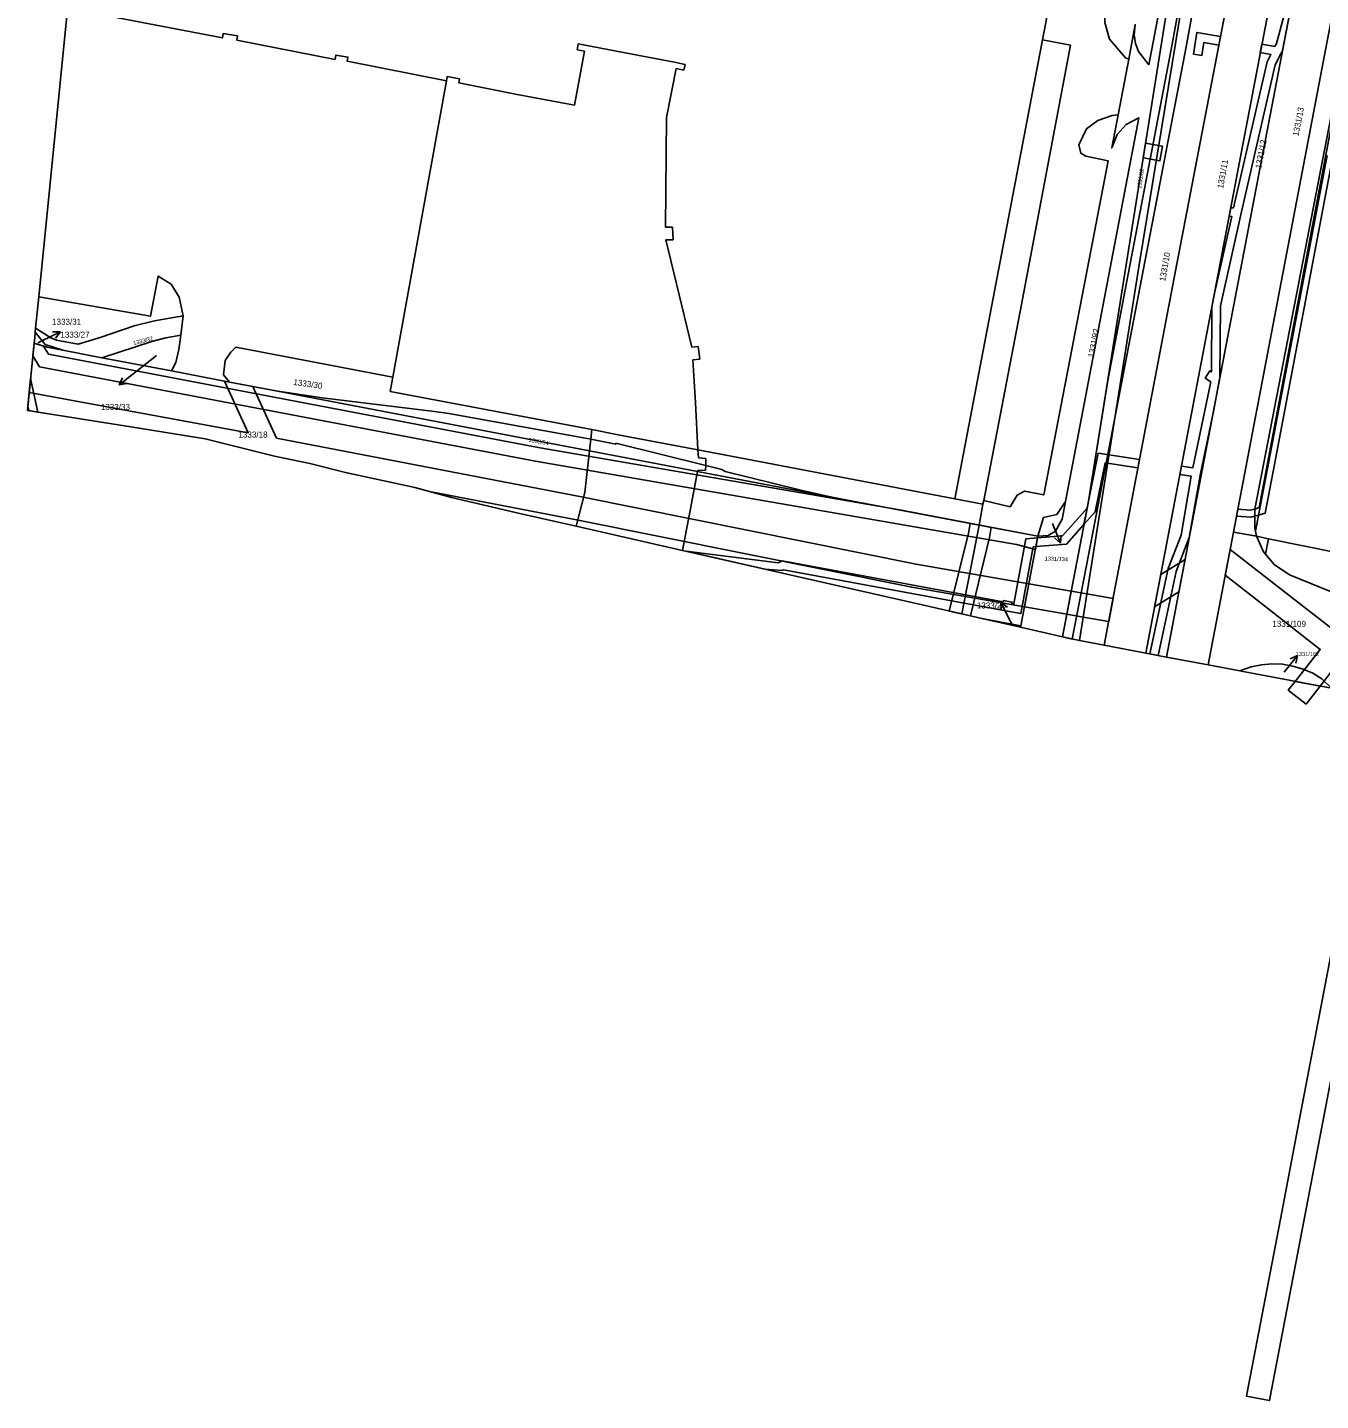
# Model space of a CAD drawing. Extents: x -601602 to -600882, y -1162594 to -1161950.
# Drawn here: x -601501.7 to -601319.6, y -1162594.5 to -1162401 of the extents above; entities that cross this region are included whole.
import ezdxf

# ---------------------------------------------------------------- set-up
doc = ezdxf.new("R2010")
doc.units = 0
for name, color, linetype in [('KN_Hranice parcel', 7, 'Continuous'), ('KN_Parcelní čísla', 7, 'Continuous'), ('KN_Pop  PČ popisy', 7, 'Continuous'), ('KN_Vnitřní kresba', 7, 'Continuous'), ('KN_Věcná břemena k části', 7, 'Continuous')]:
    doc.layers.add(name, color=color, linetype=linetype)

# ---------------------------------------------------------------- blocks, each defined once
blk = doc.blocks.new('1029_24')
at = {"layer": 'KN_Pop  PČ popisy'}
for p, q in [((0, 0), (-1.36, 2.67)), ((-1.36, 2.67), (-0.46, 2.01)), ((-1.36, 2.67), (-1.35, 1.55))]:
    blk.add_line(p, q, dxfattribs=at)
blk = doc.blocks.new('1029_26')
at = {"layer": 'KN_Pop  PČ popisy'}
for p, q in [((0, 0), (2.7, 1.32)), ((2.7, 1.32), (1.58, 1.33)), ((2.7, 1.32), (2.02, 0.43))]:
    blk.add_line(p, q, dxfattribs=at)
blk = doc.blocks.new('1029_58')
at = {"layer": 'KN_Pop  PČ popisy'}
for p, q in [((0, 0), (-2.36, -1.85)), ((-2.36, -1.85), (-1.88, -0.84)), ((-2.36, -1.85), (-1.27, -1.63))]:
    blk.add_line(p, q, dxfattribs=at)
blk = doc.blocks.new('1029_60')
at = {"layer": 'KN_Pop  PČ popisy'}
for p, q in [((0, 0), (1.12, -2.78)), ((1.12, -2.78), (1.21, -1.67)), ((1.12, -2.78), (0.28, -2.04))]:
    blk.add_line(p, q, dxfattribs=at)
blk = doc.blocks.new('1029_91')
at = {"layer": 'KN_Pop  PČ popisy'}
for p, q in [((0, 0), (1.89, 2.33)), ((1.89, 2.33), (0.87, 1.87)), ((1.89, 2.33), (1.65, 1.24))]:
    blk.add_line(p, q, dxfattribs=at)

msp = doc.modelspace()

# ---------------------------------------------------------------- linework, layer by layer
at = {"layer": 'KN_Hranice parcel'}
for p, q in [((-601346.6, -1162405.5), (-601348.09, -1162413.34)), ((-601500.11, -1162438.95), (-601500.55, -1162443.39)), ((-601500.02, -1162438.05), (-601500.11, -1162438.95)), ((-601500.61, -1162443.97), (-601500.55, -1162443.39)), ((-601479.75, -1162441.65), (-601480.09, -1162444.39)), ((-601500.76, -1162445.49), (-601501.7, -1162454.97)), ((-601491.21, -1162447.55), (-601496.72, -1162446.5)), ((-601481.42, -1162449.42), (-601491.21, -1162447.55)), ((-601481.42, -1162449.42), (-601473.26, -1162450.98)), ((-601466.73, -1162452.23), (-601473.26, -1162450.98)), ((-601367.68, -1162471.13), (-601388.4, -1162467.18)), ((-601367.12, -1162468.2), (-601367.68, -1162471.13)), ((-601367.12, -1162468.2), (-601367.02, -1162467.69)), ((-601359.39, -1162472.71), (-601367.68, -1162471.13)), ((-601328.74, -1162471.98), (-601328.59, -1162472.7)), ((-601361.79, -1162485.32), (-601359.39, -1162472.71)), ((-601344.2, -1162489.18), (-601342.45, -1162480.03)), ((-601367.3, -1162484.29), (-601361.79, -1162485.32)), ((-601361.83, -1162485.53), (-601367.3, -1162484.29)), ((-601361.79, -1162485.32), (-601361.83, -1162485.53)), ((-601361.83, -1162485.53), (-601355.93, -1162486.87)), ((-601350.04, -1162488.07), (-601344.2, -1162489.18)), ((-601344.2, -1162489.18), (-601341.27, -1162489.73)), ((-601341.27, -1162489.73), (-601335.42, -1162490.84)), ((-601335.42, -1162490.84), (-601330.96, -1162491.68))]:
    msp.add_line(p, q, dxfattribs=at)
for points in [[(-601465.12, -1162315.27), (-601465.63, -1162318.09), (-601473.37, -1162316.64), (-601475.5, -1162327.99), (-601477.01, -1162336), (-601469.4, -1162337.63), (-601458.02, -1162339.83), (-601460.05, -1162351.97), (-601463.55, -1162370.41), (-601483.15, -1162366.71), (-601487.78, -1162390.96), (-601488.29, -1162390.86), (-601489.94, -1162399.45), (-601474.25, -1162402.48), (-601474.14, -1162401.89), (-601472.1, -1162402.2), (-601472.22, -1162402.79), (-601458.37, -1162405.51), (-601458.25, -1162404.92), (-601456.56, -1162405.18), (-601456.68, -1162405.77), (-601442.7, -1162408.53), (-601450.25, -1162450.3)], [(-601367.02, -1162467.69), (-601361.71, -1162440.07), (-601354.78, -1162403.52), (-601358.76, -1162402.75), (-601356.61, -1162391.67), (-601352.68, -1162392.37), (-601345.61, -1162352.5), (-601348.18, -1162352.04), (-601345.55, -1162338.03)], [(-601342.45, -1162480.03), (-601331.27, -1162421.43), (-601325.33, -1162390.2), (-601319.3, -1162358.55), (-601317.17, -1162347.42)], [(-601341.27, -1162489.73), (-601339.53, -1162480.59), (-601328.28, -1162421.68), (-601322.37, -1162390.85), (-601316.38, -1162359.28), (-601314.18, -1162347.94)], [(-601331.86, -1162472.11), (-601325.48, -1162438.88), (-601316.05, -1162389.38), (-601308.33, -1162348.97)], [(-601306.52, -1162355.67), (-601307.3, -1162357.51), (-601317.48, -1162410.31), (-601328.81, -1162468.87), (-601328.82, -1162471.63), (-601328.74, -1162471.98)], [(-601493.12, -1162365.16), (-601495.65, -1162394.15), (-601500.02, -1162438.05)], [(-601340.77, -1162374.15), (-601340.96, -1162375.15), (-601345.4, -1162374.23), (-601345.87, -1162376.6), (-601341.42, -1162377.52), (-601344.5, -1162393.69), (-601347.31, -1162393.13), (-601348.27, -1162393.25), (-601349.14, -1162394.09), (-601349.9, -1162397.8), (-601349.97, -1162398.34), (-601349.96, -1162400.31), (-601349.28, -1162402.65), (-601347.05, -1162405.28), (-601346.6, -1162405.5)], [(-601355.93, -1162486.87), (-601352.32, -1162468.05), (-601339.33, -1162386.71)], [(-601350.04, -1162488.07), (-601349.42, -1162484.81), (-601340.01, -1162435.29), (-601330.72, -1162386.88)], [(-601340.98, -1162391.72), (-601343.76, -1162406.27), (-601345.2, -1162404.42), (-601345.63, -1162403.27), (-601345.82, -1162402.05), (-601345.67, -1162400.61), (-601346.6, -1162405.5)], [(-601348.09, -1162413.34), (-601348.92, -1162413.44), (-601350.93, -1162414.14), (-601352.52, -1162415.3), (-601353.64, -1162417.55), (-601353.32, -1162418.73), (-601352.65, -1162419.13), (-601349.47, -1162419.81), (-601358.57, -1162466.88), (-601361.28, -1162466.36), (-601362.3, -1162466.93), (-601363.3, -1162468.55), (-601367.02, -1162467.69)], [(-601348.09, -1162413.34), (-601348.98, -1162417.99), (-601348.2, -1162416.08), (-601346.94, -1162414.71), (-601345.18, -1162413.74), (-601355.5, -1162467.81)], [(-601328.74, -1162471.98), (-601326.92, -1162462.43), (-601318.63, -1162419.05)], [(-601500.11, -1162438.95), (-601484.39, -1162441.71), (-601483.27, -1162436.04), (-601481.45, -1162437.19), (-601480.32, -1162439.02), (-601479.75, -1162441.65)], [(-601479.75, -1162441.65), (-601483.82, -1162442.37), (-601486.68, -1162443.06), (-601491.44, -1162444.71), (-601494.56, -1162445.66), (-601497.62, -1162445.09), (-601498.41, -1162444.75), (-601500.55, -1162443.39)], [(-601500.76, -1162445.49), (-601500.68, -1162444.7), (-601500.61, -1162443.97)], [(-601496.72, -1162446.5), (-601499.2, -1162445.67), (-601500.61, -1162443.97)], [(-601491.21, -1162447.55), (-601484.17, -1162445.25), (-601482.22, -1162444.76), (-601480.09, -1162444.39)], [(-601480.09, -1162444.39), (-601480.39, -1162446.41), (-601480.82, -1162448.2), (-601481.42, -1162449.42)], [(-601496.72, -1162446.5), (-601498.93, -1162446.08), (-601500.76, -1162445.49)], [(-601473.26, -1162450.98), (-601474.08, -1162449.96), (-601473.84, -1162447.96), (-601473.04, -1162446.77), (-601472.33, -1162446.05), (-601450.25, -1162450.3)], [(-601450.25, -1162450.3), (-601450.61, -1162452.31), (-601422.19, -1162457.66)], [(-601388.4, -1162467.18), (-601407.32, -1162463.57), (-601422.52, -1162460.66), (-601466.73, -1162452.23)], [(-601466.73, -1162452.23), (-601460.2, -1162453.2), (-601444.37, -1162455.12), (-601442.36, -1162455.42), (-601425.43, -1162458.44), (-601422.34, -1162459.04), (-601418.84, -1162459.73), (-601418.83, -1162459.6), (-601406.17, -1162462.72), (-601403.91, -1162463.28), (-601403.43, -1162463.6), (-601392.79, -1162466.23), (-601388.4, -1162467.18)], [(-601501.7, -1162454.97), (-601487.13, -1162457.28), (-601476.69, -1162458.96), (-601466.9, -1162461.43), (-601461.93, -1162462.47), (-601456.9, -1162463.71), (-601447.16, -1162465.82), (-601441.96, -1162467.24), (-601432.16, -1162469.53)], [(-601422.19, -1162457.66), (-601418.5, -1162458.41), (-601407.26, -1162460.54), (-601403.56, -1162461.21), (-601371.07, -1162467.44), (-601367.12, -1162468.2)], [(-601355.5, -1162467.81), (-601355.98, -1162470.31), (-601356.93, -1162471.99), (-601357.96, -1162472.59), (-601359.39, -1162472.71)], [(-601359.39, -1162472.71), (-601358.58, -1162470.07), (-601356.72, -1162469.65), (-601355.5, -1162467.81)], [(-601432.16, -1162469.53), (-601424.42, -1162471.29), (-601409.45, -1162474.7), (-601370.09, -1162483.65), (-601367.3, -1162484.29)], [(-601331.86, -1162472.11), (-601334.9, -1162488.09), (-601335.42, -1162490.84)], [(-601328.59, -1162472.7), (-601328.87, -1162472.63), (-601331.86, -1162472.11)], [(-601307.66, -1162476.86), (-601311.09, -1162476.19), (-601312.25, -1162476.01), (-601326.91, -1162473.09), (-601328.59, -1162472.7)], [(-601328.59, -1162472.7), (-601328.57, -1162472.78), (-601327.63, -1162474.89), (-601327.32, -1162475.25), (-601326.11, -1162476.7), (-601323.96, -1162478.16), (-601316.68, -1162481.1), (-601313.79, -1162482.57), (-601313.52, -1162482.77), (-601312.5, -1162483.53), (-601310.61, -1162484.94), (-601307.42, -1162488.52), (-601305.68, -1162491.48), (-601304.41, -1162494.7), (-601304.09, -1162495.72)], [(-601350.04, -1162488.07), (-601353.55, -1162487.41), (-601355.93, -1162486.87)], [(-601330.96, -1162491.68), (-601329.36, -1162491.11), (-601327.91, -1162490.8), (-601326.42, -1162490.67), (-601324.92, -1162490.72), (-601323.46, -1162490.99), (-601322.03, -1162491.43), (-601320.66, -1162492.01), (-601319.4, -1162492.81), (-601318.02, -1162494.12)], [(-601330.96, -1162491.68), (-601330.49, -1162491.77), (-601318.02, -1162494.12)]]:
    msp.add_lwpolyline(points, dxfattribs=at)
at = {"layer": 'KN_Pop  PČ popisy'}
for p, q in [((-601500.21, -1162445.46), (-601499.75, -1162445.23)), ((-601483.52, -1162447.23), (-601486.42, -1162449.53)), ((-601362.96, -1162485.22), (-601363.23, -1162484.7))]:
    msp.add_line(p, q, dxfattribs=at)
at = {"layer": 'KN_Vnitřní kresba'}
for p, q in [((-601345.13, -1162434.46), (-601330.48, -1162345.09)), ((-601358.76, -1162402.75), (-601371.07, -1162467.44)), ((-601423.26, -1162404.35), (-601424.64, -1162411.97)), ((-601424.13, -1162403.34), (-601424.29, -1162404.16)), ((-601424.29, -1162404.16), (-601423.26, -1162404.35)), ((-601415.56, -1162404.95), (-601424.13, -1162403.34)), ((-601410.55, -1162405.93), (-601415.56, -1162404.95)), ((-601409.08, -1162406.22), (-601410.55, -1162405.93)), ((-601409.24, -1162407.03), (-601409.08, -1162406.22)), ((-601442.58, -1162407.94), (-601442.7, -1162408.53)), ((-601440.83, -1162408.24), (-601442.58, -1162407.94)), ((-601440.95, -1162408.83), (-601440.83, -1162408.24)), ((-601411.71, -1162413.68), (-601410.32, -1162406.81)), ((-601410.32, -1162406.81), (-601409.24, -1162407.03)), ((-601432.73, -1162410.45), (-601440.95, -1162408.83)), ((-601424.64, -1162411.97), (-601432.73, -1162410.45)), ((-601411.86, -1162429.14), (-601411.71, -1162413.68)), ((-601410.85, -1162429.15), (-601411.86, -1162429.14)), ((-601410.77, -1162430.96), (-601410.85, -1162429.15)), ((-601409.56, -1162440.26), (-601411.78, -1162430.95)), ((-601411.78, -1162430.95), (-601410.77, -1162430.96)), ((-601345.13, -1162434.46), (-601353.55, -1162487.41)), ((-601408.15, -1162446.08), (-601409.56, -1162440.26)), ((-601407.25, -1162445.97), (-601408.15, -1162446.08)), ((-601407.01, -1162447.75), (-601407.25, -1162445.97)), ((-601407.98, -1162447.87), (-601407.01, -1162447.75)), ((-601407.63, -1162453.88), (-601407.98, -1162447.87)), ((-601407.26, -1162460.54), (-601407.63, -1162453.88)), ((-601422.34, -1162459.04), (-601422.19, -1162457.66)), ((-601423.18, -1162466.54), (-601422.52, -1162460.66)), ((-601422.52, -1162460.66), (-601422.34, -1162459.04)), ((-601407.2, -1162461.65), (-601407.26, -1162460.54)), ((-601406.15, -1162461.76), (-601407.2, -1162461.65)), ((-601406.18, -1162463.44), (-601406.17, -1162462.72)), ((-601406.17, -1162462.72), (-601406.15, -1162461.76)), ((-601408.37, -1162469.09), (-601407.32, -1162463.57)), ((-601407.32, -1162463.57), (-601407.28, -1162463.38)), ((-601407.28, -1162463.38), (-601406.18, -1162463.44)), ((-601424.42, -1162471.29), (-601423.18, -1162466.54)), ((-601409.45, -1162474.7), (-601408.37, -1162469.09)), ((-601370.09, -1162483.65), (-601367.68, -1162471.13)), ((-601327.32, -1162475.25), (-601326.91, -1162473.09))]:
    msp.add_line(p, q, dxfattribs=at)
at = {"layer": 'KN_Věcná břemena k části'}
for points in [[(-601323.69, -1162349.72), (-601323.32, -1162347.76), (-601325.76, -1162347.22), (-601327.47, -1162347.13), (-601328.94, -1162347.8), (-601330.04, -1162349.14), (-601330.48, -1162350.43), (-601336.04, -1162379.04), (-601336.09, -1162379.32), (-601340.48, -1162403.38), (-601349.56, -1162450.77), (-601352.32, -1162468.05), (-601355.32, -1162483.69), (-601355.93, -1162486.87), (-601354.54, -1162487.19), (-601352.24, -1162475.36), (-601348.67, -1162456.75), (-601338.52, -1162403.75), (-601334.08, -1162379.42), (-601328.54, -1162350.95), (-601328.26, -1162350.12), (-601327.68, -1162349.42), (-601327.09, -1162349.15), (-601326.02, -1162349.2)], [(-601333.91, -1162403.49), (-601333.68, -1162402.31), (-601336.98, -1162401.72), (-601337.48, -1162404.76), (-601336.29, -1162404.95), (-601336, -1162403.12)], [(-601344.55, -1162419.38), (-601342.21, -1162419.82), (-601341.82, -1162417.75), (-601344.22, -1162417.31)], [(-601359.74, -1162474.55), (-601359.39, -1162472.71), (-601379.1, -1162468.95), (-601429.79, -1162460.18), (-601498.76, -1162447.03), (-601499.43, -1162445.92), (-601500.76, -1162445.49), (-601500.94, -1162447.3), (-601500.02, -1162448.83), (-601430.15, -1162462.14), (-601362.4, -1162473.87)], [(-601361.28, -1162482.66), (-601360.67, -1162479.41), (-601376.55, -1162476.66), (-601423.69, -1162467.15), (-601466.62, -1162458.87), (-601469.97, -1162451.61), (-601473.95, -1162450.85), (-601470.6, -1162458.13), (-601501.45, -1162452.43), (-601501.7, -1162454.97), (-601487.13, -1162457.28), (-601476.69, -1162458.96), (-601466.9, -1162461.43), (-601461.93, -1162462.47), (-601456.9, -1162463.71), (-601447.16, -1162465.82), (-601445.08, -1162466.39), (-601424.35, -1162470.39), (-601377.15, -1162479.9)], [(-601500.25, -1162455.2), (-601501.26, -1162450.49), (-601501.64, -1162454.37), (-601501.51, -1162455)], [(-601418.83, -1162459.6), (-601418.84, -1162459.73), (-601422.34, -1162459.04), (-601422.52, -1162460.66), (-601407.32, -1162463.57), (-601388.4, -1162467.18), (-601392.79, -1162466.23), (-601403.43, -1162463.6), (-601403.91, -1162463.28), (-601406.17, -1162462.72)], [(-601345.29, -1162463.08), (-601345.07, -1162461.9), (-601350.88, -1162461), (-601352.43, -1162468.71), (-601352.45, -1162468.73), (-601352.9, -1162471.05), (-601351.31, -1162469.27), (-601349.92, -1162462.36)], [(-601359.43, -1162472.93), (-601359.66, -1162474.15), (-601355.35, -1162473.81), (-601352.9, -1162471.05), (-601352.45, -1162468.73), (-601355.93, -1162472.65)], [(-601369.14, -1162472.26), (-601371.88, -1162483.24), (-601368.87, -1162483.93), (-601366.2, -1162472.87), (-601365.96, -1162471.46), (-601367.68, -1162471.13), (-601368.91, -1162470.89)], [(-601359.66, -1162474.15), (-601359.43, -1162472.93), (-601361.07, -1162473.06), (-601362.77, -1162482.21), (-601363.08, -1162482.15), (-601363.05, -1162481.98), (-601364.25, -1162481.76), (-601364.28, -1162481.93), (-601395.42, -1162476.17), (-601395.97, -1162476.46), (-601408.91, -1162474.82), (-601397.79, -1162477.35), (-601395.43, -1162477.52), (-601395.24, -1162477.43), (-601363.9, -1162483.22), (-601361.81, -1162483.61), (-601360.05, -1162474.18)], [(-601342.95, -1162482.64), (-601339.52, -1162480.52), (-601338.65, -1162475.99), (-601342.08, -1162478.11)], [(-601307.94, -1162496.03), (-601307.53, -1162493.9), (-601313.59, -1162489.17), (-601314.58, -1162488.39), (-601327.86, -1162478.03), (-601332.31, -1162474.55), (-601333.02, -1162478.19), (-601328.55, -1162481.67), (-601319.63, -1162488.64), (-601323.15, -1162493.15), (-601319.63, -1162493.82), (-601317.12, -1162490.6), (-601315.27, -1162492.05), (-601314.29, -1162492.81), (-601311.15, -1162495.26), (-601311.18, -1162495.42)], [(-601360.67, -1162479.41), (-601361.28, -1162482.66), (-601355.32, -1162483.69), (-601354.7, -1162480.45)], [(-601349.4, -1162484.72), (-601348.79, -1162481.47), (-601352.5, -1162480.83), (-601354.7, -1162480.45), (-601355.32, -1162483.69), (-601353.02, -1162484.09)], [(-601321.6, -1162496.35), (-601319.63, -1162493.82), (-601323.15, -1162493.15), (-601324.12, -1162494.39)], [(-601307.94, -1162496.03), (-601311.18, -1162495.42), (-601322.49, -1162554.56), (-601325.05, -1162567.92), (-601329.92, -1162593.37), (-601330.01, -1162593.86), (-601326.77, -1162594.48), (-601326.67, -1162593.96), (-601321.98, -1162569.45), (-601319.26, -1162555.2)]]:
    msp.add_lwpolyline(points, close=True, dxfattribs=at)
for points in [[(-601307.13, -1162357.13), (-601328.23, -1162468.65), (-601328.81, -1162468.87), (-601329.51, -1162469.02), (-601331.24, -1162468.9), (-601331.43, -1162469.89), (-601329.41, -1162470.03), (-601328.31, -1162469.72), (-601327.37, -1162469.44), (-601326.07, -1162462.59), (-601306.17, -1162357.4)], [(-601323.05, -1162393.08), (-601325.79, -1162403.27), (-601326.01, -1162403.69), (-601327.83, -1162403.36), (-601328.06, -1162404.54), (-601326.57, -1162404.81), (-601327.1, -1162405.85), (-601331.82, -1162426.43), (-601332.22, -1162426.42), (-601332.45, -1162427.61), (-601332.09, -1162427.63), (-601334.48, -1162438.27), (-601334.89, -1162440.41), (-601334.94, -1162449.56), (-601335.16, -1162449.42), (-601335.82, -1162450.42), (-601335.02, -1162450.95), (-601337.56, -1162463.06), (-601339.17, -1162462.81), (-601339.39, -1162463.99), (-601337.79, -1162464.24), (-601339.23, -1162472.54), (-601341.04, -1162477.23), (-601343.61, -1162489.29), (-601342.44, -1162489.51), (-601339.92, -1162477.67), (-601338.07, -1162472.86), (-601336.5, -1162463.85), (-601334.62, -1162454.9), (-601333.75, -1162450.31), (-601333.69, -1162440.22), (-601330.75, -1162427.18), (-601325.96, -1162406.27), (-601325.13, -1162404.63), (-601324.94, -1162404.24), (-601322.37, -1162390.85)]]:
    msp.add_lwpolyline(points, dxfattribs=at)

# ---------------------------------------------------------------- block references
at = {"layer": 'KN_Pop  PČ popisy'}
for name, p in [('1029_26', (-601499.75, -1162445.23)), ('1029_58', (-601486.42, -1162449.53)), ('1029_60', (-601357.34, -1162470.89)), ('1029_24', (-601363.23, -1162484.7)), ('1029_91', (-601324.72, -1162491.84))]:
    msp.add_blockref(name, p, dxfattribs=at)

# ---------------------------------------------------------------- texts
at = {"layer": 'KN_Parcelní čísla'}
for s, height, rotation, p in [('1331/13', 0.85, 79, (-601322.69, -1162416.38)), ('1331/12', 0.85, 79, (-601327.95, -1162420.96)), ('1331/11', 0.85, 80, (-601333.3, -1162423.76)), ('1331/82', 0.57, 82, (-601344.85, -1162423.75)), ('1331/10', 0.85, 80, (-601341.45, -1162436.83)), ('1331/92', 0.85, 79, (-601351.51, -1162447.58)), ('1333/32', 0.569, 15, (-601486.72, -1162445.8)), ('1333/30', 0.85, 352, (-601464.29, -1162451.38)), ('1333/54', 0.569, 350, (-601431.16, -1162459.38)), ('1331/134', 0.569, 358, (-601358.44, -1162476.12))]:
    msp.add_text(s, height=height, rotation=rotation, dxfattribs=at).set_placement(p)
for s, height, p in [('1333/31', 0.85, (-601498.24, -1162442.91)), ('1333/27', 0.85, (-601497.06, -1162444.73)), ('1333/33', 0.85, (-601491.37, -1162454.91)), ('1333/18', 0.85, (-601471.99, -1162458.8)), ('1333/26', 0.85, (-601367.99, -1162482.88)), ('1331/109', 0.85, (-601326.37, -1162485.47)), ('1331/162', 0.569, (-601323.05, -1162489.57))]:
    msp.add_text(s, height=height, dxfattribs=at).set_placement(p)

doc.saveas('drawing.dxf')
